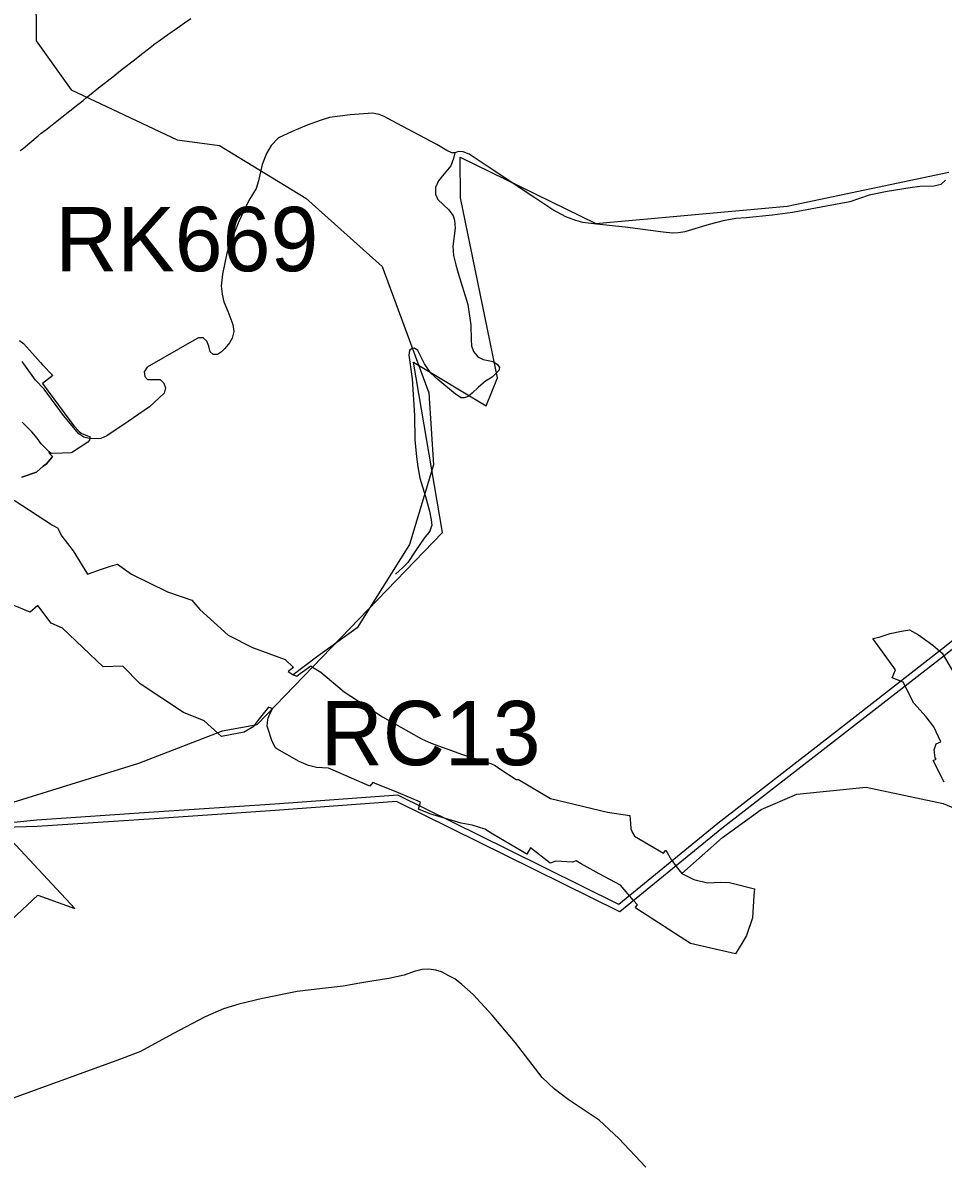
# Model space of a CAD drawing. Extents: x -789162 to -606354, y -1062736 to -945481.
# Drawn here: x -685366 to -683220, y -987160 to -984501 of the extents above; entities that cross this region are included whole.
import ezdxf

# ---------------------------------------------------------------- set-up
doc = ezdxf.new("R2010")
doc.units = 0
for name, color, linetype in [('_Hranice řešeného území', 7, 'Continuous'), ('_SIRSI VZTAHY_CYKLOTRASY MISTNI S', 7, 'Continuous'), ('_SIRSI VZTAHY_ELEKTRICKE VEDENI VN 110 kV S', 7, 'Continuous'), ('_SIRSI VZTAHY_OP vodnich zdroju II stupne', 7, 'Continuous'), ('_SIRSI VZTAHY_SILNICE III TRIDY_STAV', 7, 'Continuous'), ('_SIRSI VZTAHY_USES_popis S', 7, 'Continuous'), ('_SIRSI VZTAHY_USES_RBC_S', 7, 'Continuous'), ('_SIRSI VZTAHY_USES_RBK_S', 7, 'Continuous'), ('_SIRSI VZTAHY_VTL PLYNOVOD', 7, 'Continuous')]:
    doc.layers.add(name, color=color, linetype=linetype)

msp = doc.modelspace()

# ---------------------------------------------------------------- linework, layer by layer
at = {"layer": '_Hranice řešeného území'}
msp.add_lwpolyline([(-685373.7, -985241.3), (-685364.4, -985248.8), (-685343.7, -985272.3), (-685325.1, -985293.1), (-685320.2, -985298.2), (-685296.1, -985323.2), (-685320.1, -985342.1), (-685269.3, -985410), (-685247.2, -985440.8), (-685234.3, -985453.7), (-685229.9, -985457.9), (-685215.3, -985464.1), (-685209.9, -985465.2), (-685210.1, -985467.4), (-685210.4, -985471), (-685210.7, -985474), (-685214.1, -985478.7), (-685250.3, -985501.8), (-685251.5, -985502.8), (-685253.9, -985503.3), (-685273.6, -985504.4), (-685299.8, -985504.8), (-685304.2, -985500.8), (-685303.5, -985504.8), (-685296.9, -985512.2), (-685299.1, -985515.1), (-685311, -985528.8), (-685318.8, -985534.8), (-685334.2, -985548.4), (-685368.2, -985560.3)], dxfattribs=at)
at = {"layer": '_SIRSI VZTAHY_CYKLOTRASY MISTNI S'}
msp.add_lwpolyline([(-685820.1, -987239.7), (-685741.5, -987113.1), (-685857.7, -987027.5), (-685331.1, -986534.8), (-685244.3, -986566), (-685457.1, -986338.6), (-685095.1, -986226.8), (-684900.2, -986151.5), (-684819.8, -986136.6), (-684387.3, -985689.6), (-684455.3, -985292.5), (-684286, -985393.8), (-684259.6, -985328.9), (-684345.8, -984908.7), (-684346.4, -984814.6), (-684030.5, -984968.7), (-683584.4, -984928.8), (-683207.4, -984849.1)], dxfattribs=at)
at = {"layer": '_SIRSI VZTAHY_ELEKTRICKE VEDENI VN 110 kV S'}
for points in [[(-683098.4, -985861.7), (-683224.5, -985962.3), (-683464.8, -986149.3), (-683745.5, -986367.8), (-683976.3, -986556.3), (-684233.6, -986428.7), (-684492, -986301.3), (-684778.6, -986322.3), (-685060.8, -986341.5), (-685333.1, -986359.6)], [(-683098.4, -985861.7), (-683224.5, -985962.3), (-683464.8, -986149.3), (-683745.5, -986367.8), (-683976.3, -986556.3), (-684233.6, -986428.7), (-684492, -986301.3), (-684778.6, -986322.3), (-685060.8, -986341.5), (-685333.1, -986359.6)], [(-683090.3, -985874.7), (-683091.1, -985875), (-683215.2, -985974.1), (-683455.5, -986161.1), (-683736.2, -986379.6), (-683974.1, -986573.9), (-684239.7, -986442.3), (-684494.9, -986316.5), (-684777.7, -986337.3), (-685059.8, -986356.5), (-685332.3, -986374.6), (-685513.6, -986379.9), (-685566.9, -986398.9)], [(-683090.3, -985874.7), (-683091.1, -985875), (-683215.2, -985974.1), (-683455.5, -986161.1), (-683736.2, -986379.6), (-683974.1, -986573.9), (-684239.7, -986442.3), (-684494.9, -986316.5), (-684777.7, -986337.3), (-685059.8, -986356.5), (-685332.3, -986374.6), (-685513.6, -986379.9), (-685566.9, -986398.9)], [(-683090.3, -985874.7), (-683091.1, -985875), (-683215.2, -985974.1), (-683455.5, -986161.1), (-683736.2, -986379.6), (-683974.1, -986573.9), (-684239.7, -986442.3), (-684494.9, -986316.5), (-684777.7, -986337.3), (-685059.8, -986356.5), (-685332.3, -986374.6), (-685513.6, -986379.9), (-685566.9, -986398.9)], [(-685333.1, -986359.6), (-685433.4, -986369.7)]]:
    msp.add_lwpolyline(points, dxfattribs=at)
at = {"layer": '_SIRSI VZTAHY_OP vodnich zdroju II stupne'}
msp.add_lwpolyline([(-683218.2, -986271.5), (-683243.5, -986220.8), (-683236.4, -986217.9), (-683238.9, -986214.7), (-683241.7, -986195.7), (-683236.8, -986181.9), (-683225.6, -986177.1), (-683242.3, -986142.6), (-683259.9, -986119.1), (-683289.2, -986087.1), (-683313.5, -986038.3), (-683339, -986028.1), (-683331.5, -986009.3), (-683335.1, -986004), (-683384.8, -985936.1), (-683369.4, -985933.4), (-683369.4, -985933.4), (-683344.1, -985924.8), (-683317.5, -985919.2), (-683299.3, -985916.3), (-683278, -985928), (-683278, -985928), (-683244.3, -985952.2), (-683222.5, -985970.7), (-683194.1, -986019.2)], dxfattribs=at)
at = {"layer": '_SIRSI VZTAHY_SILNICE III TRIDY_STAV'}
for points in [[(-684359.1, -984804.3), (-684366.1, -984804), (-684377.6, -984798.4), (-684400.8, -984785), (-684493.2, -984735.8), (-684523.9, -984719.6), (-684535.5, -984714.5), (-684550.7, -984711.5), (-684602.9, -984715.2), (-684651.4, -984721.8), (-684672.9, -984728.5), (-684702.8, -984739.8), (-684738, -984754.8), (-684769.6, -984769.2), (-684786.8, -984787), (-684798, -984805.4), (-684807.7, -984831.1), (-684816.5, -984869.8), (-684821.9, -984887.6), (-684836.4, -984911.1), (-684850, -984936.8), (-684863.9, -984968.3), (-684882.1, -985013.2), (-684890.5, -985037.7), (-684900.1, -985086.7), (-684903.3, -985114.9), (-684901.2, -985133.4), (-684897.1, -985151.8), (-684887.9, -985173.5), (-684876.5, -985204.4), (-684874, -985221), (-684877.6, -985236.2), (-684884.1, -985246.7), (-684895.3, -985260.4), (-684902.7, -985268.4), (-684912, -985274.6), (-684922.4, -985274.6), (-684929, -985268.1), (-684932.3, -985255), (-684937.2, -985243.1), (-684945.9, -985235.1), (-684956.3, -985235.8), (-684966.8, -985240.7), (-685075.7, -985303.9), (-685082.9, -985314.8), (-685081.4, -985325.7), (-685075.4, -985332.9), (-685045.7, -985332.3), (-685037.5, -985341.1), (-685033.1, -985352.1), (-685036.4, -985364.7), (-685070.6, -985395.9), (-685120.5, -985430.6), (-685169.8, -985464.2), (-685183.9, -985470.1), (-685208.5, -985470.8), (-685223.7, -985466.8), (-685235.7, -985459.2), (-685271.2, -985416.2), (-685316.2, -985354.9), (-685336.7, -985334.3), (-685367.7, -985290.5)], [(-684359.1, -984804.3), (-684361.6, -984817), (-684368.5, -984834.1), (-684387.6, -984857.6), (-684396.6, -984869.2), (-684403.7, -984884.6), (-684404.1, -984900.2), (-684398.3, -984912.9), (-684372.6, -984937.4), (-684362.7, -984951.1), (-684359.9, -984961.4), (-684358.3, -984979.4), (-684363.2, -985022), (-684361.9, -985043.6), (-684356.4, -985064.9), (-684351.1, -985085), (-684328.9, -985157.6), (-684321.3, -985206.2), (-684321.1, -985240.2), (-684320.1, -985253.9), (-684315.3, -985267.5), (-684305.2, -985279.8), (-684292.6, -985285.6), (-684269.8, -985290.9), (-684259.3, -985297.8), (-684254.9, -985304.6), (-684256.4, -985311.2), (-684271.6, -985327.1), (-684287.1, -985336.1), (-684303.4, -985350.2), (-684318.6, -985364.4), (-684327.7, -985372.3), (-684336.7, -985375.2), (-684344, -985375.2), (-684357.6, -985366.6), (-684398.6, -985332.8), (-684414.7, -985317.9), (-684429.9, -985296.2), (-684445.1, -985265.3), (-684452.5, -985259.7), (-684458.2, -985260.1), (-684464.8, -985265.1), (-684466.4, -985275.8), (-684458.5, -985330.9), (-684452.8, -985416.5), (-684451.9, -985473), (-684448.3, -985513.2), (-684445.4, -985536), (-684440.3, -985562.4), (-684427.3, -985605.5), (-684417.9, -985639.2), (-684414.2, -985659.4), (-684412.4, -985672.5), (-684417.1, -985686.2), (-684430.2, -985702.1), (-684450.5, -985731.7), (-684468.6, -985759.1), (-684479.7, -985770.9), (-684497.2, -985786.3)], [(-683215.3, -984868.1), (-683225.7, -984877.8), (-683241.6, -984882.1), (-683275.1, -984882.4), (-683297, -984885.9), (-683351.1, -984894.6), (-683393.3, -984903.1), (-683437.8, -984918), (-683492.8, -984928.1), (-683571.4, -984943.3), (-683618.5, -984949.7), (-683679.7, -984955.3), (-683703.5, -984957.4), (-683733.3, -984963), (-683765.6, -984971.4), (-683822.9, -984988.3), (-683837.2, -984990.6), (-683851.6, -984991.5), (-683873.3, -984988.9), (-683962, -984977.7), (-684028.3, -984970.1), (-684060.5, -984966.9), (-684077.1, -984961.8), (-684099.9, -984953.6), (-684130.7, -984936.8), (-684172.1, -984909.4), (-684280.8, -984836.6), (-684325.5, -984807.2), (-684339.6, -984802.1), (-684350.4, -984801.1), (-684359.1, -984804.3)], [(-683913.3, -987168.5), (-683976.4, -987101.6), (-684022.3, -987059.5), (-684094.4, -987011.3), (-684127.1, -986986.5), (-684154.9, -986959.5), (-684217.7, -986879.2), (-684271.7, -986814.3), (-684316.2, -986766.1), (-684342.3, -986743.2), (-684359.2, -986729.4), (-684370.9, -986723.4), (-684390.1, -986713.4), (-684403.2, -986709.5), (-684419.1, -986707.1), (-684435.5, -986708.1), (-684453.7, -986713), (-684477.3, -986720.8), (-684513, -986728.6), (-684552.3, -986735.4), (-684580.6, -986739.8), (-684619.1, -986746.9), (-684667.1, -986752.5), (-684726.1, -986759.1), (-684807.5, -986775.9), (-684862.7, -986789), (-684898.2, -986799.7), (-684941.2, -986818), (-685016.2, -986857.8), (-685091.3, -986898.8), (-685138.6, -986916.9), (-685426.1, -987021.4)]]:
    msp.add_lwpolyline(points, dxfattribs=at)
at = {"layer": '_SIRSI VZTAHY_USES_RBC_S'}
for points in [[(-685368.2, -985560.3), (-685334.2, -985548.4), (-685318.8, -985534.8), (-685311, -985528.8), (-685299.1, -985515.1), (-685296.9, -985512.2), (-685303.5, -985504.8), (-685304.2, -985500.8), (-685322.9, -985482.8), (-685332.7, -985469.7), (-685344.9, -985454.9), (-685363.2, -985436.1), (-685367.2, -985432)], [(-685368.2, -985560.3), (-685334.2, -985548.4), (-685318.8, -985534.8), (-685311, -985528.8), (-685299.1, -985515.1), (-685296.9, -985512.2), (-685303.5, -985504.8), (-685304.2, -985500.8), (-685322.9, -985482.8), (-685332.7, -985469.7), (-685344.9, -985454.9), (-685363.2, -985436.1), (-685367.2, -985432)], [(-685385.8, -985613.8), (-685296.8, -985672.1), (-685285.4, -985678.3), (-685275.1, -985697.6), (-685248.4, -985732.3), (-685214.8, -985786.6), (-685184.6, -985775.4), (-685161.3, -985767.6), (-685145.2, -985763), (-685112.2, -985786.2), (-685029, -985827.4), (-684971.6, -985846.8), (-684953.6, -985869.1), (-684887, -985928.4), (-684830.5, -985957.6), (-684754.6, -985985.3), (-684735, -986003.6), (-684747.4, -986013.2), (-684736, -986021.3), (-684727.4, -986024.3), (-684719.1, -986017.6), (-684694.6, -986000.3), (-684690.6, -986002.9), (-684671.6, -986015.1), (-684616.8, -986060.8), (-684601.1, -986071.1), (-684527.7, -986118.8), (-684436.6, -986170.1), (-684414.1, -986180.4), (-684340.7, -986207.1), (-684280, -986226.4), (-684274.8, -986228.1), (-684265, -986232.7), (-684254.2, -986239.9), (-684216.2, -986265), (-684210.6, -986265), (-684135.7, -986309.1), (-684003.1, -986341.5), (-683950.7, -986348.7), (-683949.7, -986367.6), (-683948.6, -986378.9), (-683945.1, -986387.7), (-683939.7, -986396.9), (-683872.4, -986436.4), (-683867.3, -986429.8), (-683853.4, -986452.8), (-683836.4, -986475.5), (-683829.9, -986484.2), (-683801.6, -986498.3), (-683769.6, -986505.7), (-683738.8, -986504.2), (-683718.7, -986504.8), (-683660.6, -986519.7), (-683661.7, -986535.1), (-683665.3, -986587.4), (-683678.8, -986628.4), (-683687.5, -986643.1), (-683704.6, -986671.6), (-683809.6, -986647.6), (-683934.7, -986566.9), (-683937.8, -986562.8), (-683933.4, -986557.3), (-683942.2, -986547.1), (-683972.5, -986511.7), (-684022.4, -986484.9), (-684064.7, -986461.4), (-684075.8, -986455), (-684084.4, -986458.1), (-684123.1, -986455.5), (-684136.9, -986460.2), (-684182.5, -986424.4), (-684191.1, -986438.8), (-684269.9, -986392.1), (-684288.6, -986380.9), (-684318.2, -986371.6), (-684344.3, -986367.1), (-684417.5, -986344.9), (-684419, -986344.1), (-684443.9, -986334.3), (-684438.9, -986317.8), (-684490.2, -986296.3), (-684550.1, -986271.7), (-684557.1, -986280.8), (-684642.2, -986243.2), (-684653.6, -986238.9), (-684681.6, -986237.2), (-684700.2, -986232.5), (-684721.8, -986223.1), (-684773.5, -986193.2), (-684777.1, -986190.9), (-684784.4, -986176.6), (-684796.6, -986140.7), (-684794.8, -986124.8), (-684793.7, -986121.9), (-684789.8, -986111.8), (-684783.6, -986100), (-684788.3, -986098.1), (-684791.4, -986096.9), (-684792.9, -986096.4), (-684817.7, -986127.7), (-684829, -986141.9), (-684849.6, -986154.9), (-684902.4, -986164.5), (-684943.2, -986128.5), (-684991.2, -986109.2), (-685092.1, -986042.1), (-685132.9, -986001.2), (-685178.5, -986002.4), (-685273.3, -985912.4), (-685299.7, -985900.4), (-685330.9, -985859.6), (-685348.9, -985875.2), (-685398.1, -985854.8)]]:
    msp.add_lwpolyline(points, dxfattribs=at)
at = {"layer": '_SIRSI VZTAHY_USES_RBK_S'}
for points in [[(-685336.2, -984304.9), (-685335.2, -984542.8), (-685252.9, -984657.1), (-685006, -984774), (-684907.7, -984787.3), (-684705.9, -984909.5), (-684528, -985068.9), (-684419.2, -985363.9), (-684408.6, -985531.3), (-684464.3, -985717.2), (-684586.5, -985911.2), (-684681.7, -985979.5), (-684736, -986021.3)], [(-683829.9, -986484.2), (-683735.1, -986400.1), (-683644.9, -986335), (-683561.7, -986299.4), (-683399.6, -986282.9), (-683220.1, -986321.1), (-683135.1, -986356.7), (-683104.8, -986396.6), (-683076.2, -986554.5), (-683038.9, -986639.5), (-682992.9, -986721.9), (-682942.7, -986860.8), (-682937.5, -986915.4), (-682875.9, -987007.4), (-682748.5, -987131.5), (-682630.5, -987190.4)]]:
    msp.add_lwpolyline(points, dxfattribs=at)
at = {"layer": '_SIRSI VZTAHY_VTL PLYNOVOD'}
msp.add_lwpolyline([(-685371.8, -984798.8), (-685364.8, -984794), (-685349.2, -984780.6), (-685330.2, -984764.6), (-685322.9, -984758.5), (-685314.3, -984752.1), (-685314, -984751.9), (-685313.4, -984751.5), (-685313.4, -984751.4), (-685293.3, -984735.7), (-685275.2, -984721.2), (-685256.5, -984706.2), (-685237.9, -984691.4), (-685225.3, -984681.8), (-685224.3, -984681), (-685217.5, -984675.4), (-685206.3, -984666.6), (-685193.2, -984656.1), (-685182.5, -984647.1), (-685173.3, -984639.9), (-685165.5, -984634.1), (-685156.4, -984626.6), (-685138.3, -984612), (-685131.2, -984606.8), (-685108.6, -984589.7), (-685085.8, -984572), (-685065.9, -984555.9), (-685060.3, -984551.6), (-685059.7, -984551.1), (-685059.7, -984551.1), (-685050.5, -984544.4), (-685039.5, -984536.5), (-685028.2, -984528.5), (-685005.7, -984512.8), (-684988.7, -984501.2), (-684974.1, -984490.9)], dxfattribs=at)

# ---------------------------------------------------------------- texts
at = {"layer": '_SIRSI VZTAHY_USES_popis S'}
for s, p in [('RK669', (-685290.4, -985080.2)), ('RC13', (-684671.7, -986231.8))]:
    msp.add_text(s, height=150, dxfattribs=at).set_placement(p)

doc.saveas('drawing.dxf')
